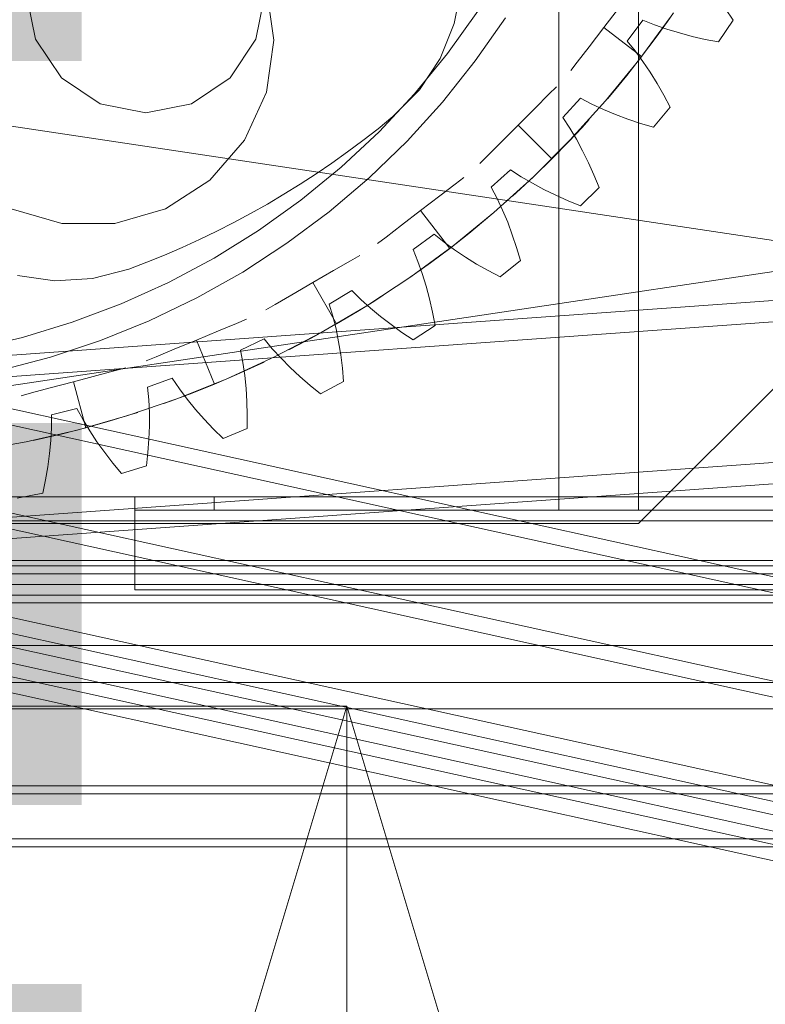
# Model space of a CAD drawing. Header units: millimetres. Extents: x -4738 to 65662, y -68080 to 6847.
# Tile 895 of 1056: x 24527 to 24808, y 1129 to 1500. Entities that reach past the tile are written whole.
import ezdxf

# ---------------------------------------------------------------- set-up
doc = ezdxf.new("R2010")
doc.units = ezdxf.units.MM
for name, color, linetype, lineweight in [('COTAS_P', 1, 'Continuous', 0), ('lateral_briquetadora', 7, 'Continuous', 0), ('lateral_C05', 7, 'Continuous', 0), ('lateral_C10', 7, 'Continuous', 0)]:
    doc.layers.add(name, color=color, linetype=linetype, lineweight=lineweight)
doc.dimstyles.new('R19_100', dxfattribs={"dimtxt": 250, "dimasz": 150, "dimexe": 150, "dimexo": 80, "dimgap": 100, "dimtad": 1, "dimtih": 1, "dimtoh": 1, "dimdsep": 46, "dimcen": 0.09, "dimadec": 0, "dimazin": 0, "dimtfac": 1, "dimtdec": 4, "dimtofl": 0, "dimtmove": 0, "dimatfit": 3, "dimfxl": 1, "dimtolj": 1, "dimtzin": 0, "dimarcsym": 0})

# ---------------------------------------------------------------- blocks, each defined once
blk = doc.blocks.new('DIM_R31_4')
at = {"layer": 'COTAS_P'}
for p, q in [((15248.37, 1279.09), (24311.82, 4109.09)), ((24311.82, 4109.09), (24155.23, 4107.34)), ((24311.82, 4109.09), (24182.05, 4021.43)), ((24580.07, 3250), (24311.82, 4109.09)), ((15248.37, 1279.09), (15378.14, 1366.76)), ((15248.37, 1279.09), (15404.97, 1280.85)), ((15516.62, 420), (15248.37, 1279.09))]:
    blk.add_line(p, q, dxfattribs=at)
blk.add_text('9495 P', height=250, rotation=17.3406, dxfattribs=at).set_placement((19750.29, 2789.55))
blk = doc.blocks.new('DIM_R31_6')
at = {"layer": 'COTAS_P'}
for p, q in [((24580.07, 3250), (24980.07, 3250)), ((24980.07, 3250), (24935.07, 3100)), ((24980.07, 0), (24980.07, 3250)), ((24980.07, 3250), (25025.07, 3100)), ((24980.07, 0), (24935.07, 150)), ((24980.07, 0), (25025.07, 150)), ((24580.07, 0), (24980.07, 0))]:
    blk.add_line(p, q, dxfattribs=at)
blk.add_text('3250 P', height=250, rotation=90, dxfattribs=at).set_placement((24880.07, 1625))
blk = doc.blocks.new('DIM_R31_7')
at = {"layer": 'COTAS_P'}
for p, q in [((24250.07, 2141), (24400.07, 2186)), ((26750.07, 2141), (26600.07, 2186)), ((24250.07, 1241), (24250.07, 2141)), ((24250.07, 2141), (26750.07, 2141)), ((24250.07, 2141), (24400.07, 2096)), ((26750.07, 2141), (26600.07, 2096)), ((26750.07, 1241), (26750.07, 2141))]:
    blk.add_line(p, q, dxfattribs=at)
blk.add_text('2500 P', height=250, dxfattribs=at).set_placement((25500.07, 2241))
blk = doc.blocks.new('DIM_R31_8')
at = {"layer": 'COTAS_P'}
for p, q in [((24250.07, 1241), (24650.07, 1241)), ((24650.07, 1241), (24605.07, 1091)), ((24650.07, 0), (24650.07, 1241)), ((24650.07, 1241), (24695.07, 1091)), ((24650.07, 0), (24605.07, 150)), ((24650.07, 0), (24695.07, 150)), ((24250.07, 0), (24650.07, 0))]:
    blk.add_line(p, q, dxfattribs=at)
blk.add_text('1241 P', height=250, rotation=90, dxfattribs=at).set_placement((24550.07, 620.5))

msp = doc.modelspace()

# ---------------------------------------------------------------- linework, layer by layer
at = {"layer": 'lateral_briquetadora'}
for p, q in [((24730.067, 1315), (24730.067, 1650)), ((24760.067, 1650), (24760.067, 1315)), ((24693.277, 1512.66), (24690.593, 1498.703)), ((24532.618, 1492.788), (24529.192, 1510.009)), ((24619.192, 1510.009), (24615.767, 1492.788)), ((24619.732, 1512.186), (24622.567, 1492.465)), ((24230.067, 1504), (25456.734, 1320)), ((25470.067, 1504), (24243.401, 1320)), ((24699.508, 1503.329), (24688.073, 1487.372)), ((24746.98, 1497.171), (24752.527, 1504.4)), ((24770.982, 1499.448), (24773.3, 1502.781)), ((24792.941, 1504.209), (24795.764, 1499.943)), ((24690.593, 1498.703), (24685.238, 1485.538)), ((24709.875, 1500.884), (24698.506, 1484.586)), ((24761.709, 1500.002), (24755.841, 1492.091)), ((24772.012, 1500.92), (24760.249, 1484.901)), ((24766.174, 1498.182), (24761.709, 1500.002)), ((24770.778, 1496.562), (24766.174, 1498.182)), ((24766.724, 1493.507), (24770.982, 1499.448)), ((24795.764, 1499.943), (24790.285, 1491.744)), ((24471.62, 1369.773), (26228.731, 1495.911)), ((24746.98, 1497.171), (24741.433, 1489.942)), ((24746.98, 1497.171), (24761.26, 1486.213)), ((24775.502, 1495.12), (24770.778, 1496.562)), ((24780.334, 1493.842), (24775.502, 1495.12)), ((24542.373, 1478.189), (24532.618, 1492.788)), ((24615.767, 1492.788), (24606.012, 1478.189)), ((24622.567, 1492.465), (24619.732, 1472.744)), ((24755.841, 1492.091), (24758.879, 1488.346)), ((24761.26, 1486.213), (24766.724, 1493.507)), ((24785.264, 1492.719), (24780.334, 1493.842)), ((24790.285, 1491.744), (24785.264, 1492.719)), ((24472.193, 1361.793), (26229.304, 1487.931)), ((24688.073, 1487.372), (24675.619, 1472.196)), ((24741.433, 1489.942), (24736.985, 1484.145)), ((24758.879, 1488.346), (24761.766, 1484.411)), ((24940.067, 1490), (24760.067, 1310)), ((24685.238, 1485.538), (24677.418, 1473.671)), ((24698.506, 1484.586), (24686.116, 1469.049)), ((24736.985, 1484.145), (24734.517, 1480.928)), ((24760.249, 1484.901), (24747.69, 1469.499)), ((24761.26, 1486.213), (24755.629, 1479.048)), ((24761.766, 1484.411), (24764.517, 1480.309)), ((24755.629, 1479.048), (24750.993, 1473.397)), ((24764.517, 1480.309), (24767.143, 1476.056)), ((24556.972, 1468.435), (24542.373, 1478.189)), ((24606.012, 1478.189), (24591.413, 1468.435)), ((24767.143, 1476.056), (24769.649, 1471.665)), ((24619.732, 1472.744), (24611.455, 1454.62)), ((24675.619, 1472.196), (24662.2, 1457.868)), ((24677.418, 1473.671), (24667.432, 1463.557)), ((24721.145, 1466.808), (24726.312, 1471.975)), ((24726.312, 1471.975), (24729.179, 1474.842)), ((24750.993, 1473.397), (24748.373, 1470.296)), ((24769.649, 1471.665), (24772.04, 1467.143)), ((24574.192, 1465.009), (24556.972, 1468.435)), ((24591.413, 1468.435), (24574.192, 1465.009)), ((24686.116, 1469.049), (24672.756, 1454.338)), ((24738.154, 1470.54), (24731.54, 1463.242)), ((24747.69, 1469.499), (24734.367, 1454.753)), ((24742.42, 1468.291), (24738.154, 1470.54)), ((24746.843, 1466.227), (24742.42, 1468.291)), ((24714.702, 1460.365), (24721.145, 1466.808)), ((24751.403, 1464.329), (24746.843, 1466.227)), ((24756.086, 1462.584), (24751.403, 1464.329)), ((24772.04, 1467.143), (24765.784, 1459.52)), ((24667.432, 1463.557), (24661.828, 1458.997)), ((24731.54, 1463.242), (24734.196, 1459.217)), ((24738.796, 1459.49), (24741.529, 1462.492)), ((24760.882, 1460.983), (24756.086, 1462.584)), ((24765.784, 1459.52), (24760.882, 1460.983)), ((24662.2, 1457.868), (24647.871, 1444.448)), ((24661.828, 1458.997), (24656.128, 1454.558)), ((24714.702, 1460.365), (24708.259, 1453.922)), ((24714.702, 1460.365), (24727.43, 1447.637)), ((24733.799, 1454.156), (24738.796, 1459.49)), ((24734.196, 1459.217), (24736.683, 1455.018)), ((24611.455, 1454.62), (24598.408, 1439.562)), ((24656.128, 1454.558), (24650.335, 1450.24)), ((24672.756, 1454.338), (24658.481, 1440.514)), ((24708.259, 1453.922), (24703.093, 1448.756)), ((24734.367, 1454.753), (24720.315, 1440.7)), ((24727.43, 1447.637), (24733.799, 1454.156)), ((24736.683, 1455.018), (24739.019, 1450.666)), ((24650.335, 1450.24), (24644.452, 1446.047)), ((24739.019, 1450.666), (24741.215, 1446.176)), ((24644.452, 1446.047), (24638.481, 1441.98)), ((24703.093, 1448.756), (24700.225, 1445.888)), ((24727.43, 1447.637), (24720.912, 1441.269)), ((24741.215, 1446.176), (24743.279, 1441.56)), ((24638.481, 1441.98), (24632.424, 1438.04)), ((24647.871, 1444.448), (24632.696, 1431.994)), ((24711.826, 1443.527), (24704.528, 1436.913)), ((24715.85, 1440.871), (24711.826, 1443.527)), ((24598.408, 1439.562), (24581.647, 1428.791)), ((24658.481, 1440.514), (24643.349, 1427.632)), ((24690.922, 1438.082), (24694.139, 1440.551)), ((24720.315, 1440.7), (24705.568, 1427.377)), ((24720.912, 1441.269), (24715.577, 1436.271)), ((24720.05, 1438.384), (24715.85, 1440.871)), ((24724.402, 1436.048), (24720.05, 1438.384)), ((24743.279, 1441.56), (24745.215, 1436.826)), ((24475.988, 1308.929), (26233.099, 1435.067)), ((24632.424, 1438.04), (24626.286, 1434.23)), ((24685.125, 1433.634), (24690.922, 1438.082)), ((24704.528, 1436.913), (24706.777, 1432.648)), ((24715.577, 1436.271), (24712.575, 1433.539)), ((24728.891, 1433.852), (24724.402, 1436.048)), ((24745.215, 1436.826), (24738.242, 1429.853)), ((24632.696, 1431.994), (24616.739, 1420.559)), ((24626.286, 1434.23), (24620.067, 1430.551)), ((24677.896, 1428.088), (24685.125, 1433.634)), ((24706.777, 1432.648), (24708.84, 1428.224)), ((24733.507, 1431.789), (24728.891, 1433.852)), ((24738.242, 1429.853), (24733.507, 1431.789)), ((24476.561, 1300.95), (26233.672, 1427.088)), ((24542.605, 1423.177), (24523.488, 1428.791)), ((24581.647, 1428.791), (24562.53, 1423.177)), ((24613.773, 1427.006), (24607.404, 1423.594)), ((24620.067, 1430.551), (24613.773, 1427.006)), ((24643.349, 1427.632), (24627.424, 1415.747)), ((24677.896, 1428.088), (24670.668, 1422.541)), ((24677.896, 1428.088), (24688.854, 1413.807)), ((24705.568, 1427.377), (24690.166, 1414.818)), ((24708.84, 1428.224), (24710.738, 1423.664)), ((24607.404, 1423.594), (24600.964, 1420.319)), ((24696.019, 1419.438), (24701.67, 1424.075)), ((24701.67, 1424.075), (24704.771, 1426.695)), ((24710.738, 1423.664), (24712.484, 1418.981)), ((24562.53, 1423.177), (24542.605, 1423.177)), ((24600.964, 1420.319), (24594.456, 1417.182)), ((24616.739, 1420.559), (24600.067, 1410.192)), ((24670.668, 1422.541), (24664.871, 1418.093)), ((24594.456, 1417.182), (24587.882, 1414.183)), ((24664.871, 1418.093), (24661.654, 1415.624)), ((24682.976, 1419.226), (24675.065, 1413.359)), ((24686.721, 1416.188), (24682.976, 1419.226)), ((24690.657, 1413.302), (24686.721, 1416.188)), ((24688.854, 1413.807), (24696.019, 1419.438)), ((24712.484, 1418.981), (24714.085, 1414.185)), ((24587.882, 1414.183), (24581.247, 1411.325)), ((24627.424, 1415.747), (24610.769, 1404.906)), ((24690.166, 1414.818), (24674.147, 1403.056)), ((24675.065, 1413.359), (24676.885, 1408.893)), ((24688.854, 1413.807), (24681.56, 1408.344)), ((24694.759, 1410.55), (24690.657, 1413.302)), ((24714.085, 1414.185), (24715.547, 1409.284)), ((24574.552, 1408.609), (24567.801, 1406.035)), ((24581.247, 1411.325), (24574.552, 1408.609)), ((24600.067, 1410.192), (24582.754, 1400.938)), ((24645.083, 1405.446), (24651.411, 1409.099)), ((24651.411, 1409.099), (24654.923, 1411.127)), ((24676.885, 1408.893), (24678.505, 1404.289)), ((24699.011, 1407.925), (24694.759, 1410.55)), ((24715.547, 1409.284), (24707.925, 1403.028)), ((24567.801, 1406.035), (24554.05, 1402.444)), ((24610.769, 1404.906), (24593.454, 1395.154)), ((24637.192, 1400.89), (24645.083, 1405.446)), ((24681.56, 1408.344), (24675.619, 1404.085)), ((24703.403, 1405.419), (24699.011, 1407.925)), ((24707.925, 1403.028), (24703.403, 1405.419)), ((24539.862, 1401.605), (24525.784, 1403.55)), ((24554.05, 1402.444), (24539.862, 1401.605)), ((24674.147, 1403.056), (24657.554, 1392.119)), ((24675.619, 1404.085), (24672.286, 1401.768)), ((24678.505, 1404.289), (24679.947, 1399.565)), ((24582.754, 1400.938), (24564.873, 1392.836)), ((24637.192, 1400.89), (24629.302, 1396.334)), ((24637.192, 1400.89), (24646.192, 1385.302)), ((24651.883, 1397.869), (24643.436, 1392.806)), ((24655.313, 1394.479), (24651.883, 1397.869)), ((24679.947, 1399.565), (24681.225, 1394.734)), ((24593.454, 1395.154), (24575.55, 1386.532)), ((24629.302, 1396.334), (24622.974, 1392.681)), ((24654.031, 1389.949), (24660.239, 1393.808)), ((24658.946, 1391.221), (24655.313, 1394.479)), ((24660.239, 1393.808), (24663.656, 1396.001)), ((24681.225, 1394.734), (24682.348, 1389.804)), ((24564.873, 1392.836), (24546.499, 1385.921)), ((24622.974, 1392.681), (24619.462, 1390.653)), ((24657.554, 1392.119), (24640.427, 1382.038)), ((24643.436, 1392.806), (24644.809, 1388.184)), ((24646.192, 1385.302), (24654.031, 1389.949)), ((24662.759, 1388.08), (24658.946, 1391.221)), ((24575.55, 1386.532), (24557.131, 1379.075)), ((24608.455, 1385.521), (24612.202, 1387.073)), ((24644.809, 1388.184), (24645.97, 1383.443)), ((24666.734, 1385.051), (24662.759, 1388.08)), ((24682.348, 1389.804), (24683.324, 1384.783)), ((24546.499, 1385.921), (24527.713, 1380.222)), ((24593.287, 1379.238), (24601.705, 1382.725)), ((24601.705, 1382.725), (24608.455, 1385.521)), ((24646.192, 1385.302), (24638.248, 1380.837)), ((24645.97, 1383.443), (24646.942, 1378.6)), ((24670.859, 1382.126), (24666.734, 1385.051)), ((24683.324, 1384.783), (24675.124, 1379.304)), ((24527.713, 1380.222), (24508.595, 1375.764)), ((24557.131, 1379.075), (24538.271, 1372.813)), ((24593.287, 1379.238), (24584.869, 1375.751)), ((24593.287, 1379.238), (24600.175, 1362.608)), ((24618.847, 1379.663), (24609.944, 1375.452)), ((24621.928, 1375.953), (24618.847, 1379.663)), ((24640.427, 1382.038), (24622.812, 1372.836)), ((24638.248, 1380.837), (24631.802, 1377.39)), ((24675.124, 1379.304), (24670.859, 1382.126)), ((24584.869, 1375.751), (24578.118, 1372.955)), ((24609.944, 1375.452), (24610.858, 1370.717)), ((24625.224, 1372.354), (24621.928, 1375.953)), ((24631.802, 1377.39), (24628.195, 1375.528)), ((24646.942, 1378.6), (24647.74, 1373.666)), ((24538.271, 1372.813), (24519.049, 1367.772)), ((24578.118, 1372.955), (24574.372, 1371.403)), ((24622.812, 1372.836), (24604.754, 1364.539)), ((24628.711, 1368.855), (24625.224, 1372.354)), ((24647.74, 1373.666), (24648.375, 1368.65)), ((24555.732, 1365.861), (24562.79, 1367.752)), ((24562.79, 1367.752), (24566.706, 1368.801)), ((24608.553, 1366.193), (24615.212, 1369.209)), ((24610.858, 1370.717), (24611.548, 1365.886)), ((24615.212, 1369.209), (24618.885, 1370.937)), ((24632.37, 1365.451), (24628.711, 1368.855)), ((24648.375, 1368.65), (24648.853, 1363.558)), ((24546.931, 1363.502), (24555.732, 1365.861)), ((24584.186, 1364.783), (24574.912, 1361.465)), ((24586.887, 1360.789), (24584.186, 1364.783)), ((24604.754, 1364.539), (24586.298, 1357.167)), ((24600.175, 1362.608), (24608.553, 1366.193)), ((24611.548, 1365.886), (24612.041, 1360.971)), ((24636.188, 1362.136), (24632.37, 1365.451)), ((24538.129, 1361.144), (24531.071, 1359.253)), ((24546.931, 1363.502), (24538.129, 1361.144)), ((24546.931, 1363.502), (24551.589, 1346.116)), ((24574.912, 1361.465), (24575.357, 1356.663)), ((24589.816, 1356.884), (24586.887, 1360.789)), ((24600.175, 1362.608), (24591.716, 1359.219)), ((24612.041, 1360.971), (24612.352, 1355.983)), ((24640.156, 1358.909), (24636.188, 1362.136)), ((24648.853, 1363.558), (24640.156, 1358.909)), ((24531.071, 1359.253), (24527.155, 1358.203)), ((24586.298, 1357.167), (24567.493, 1350.739)), ((24575.357, 1356.663), (24575.571, 1351.787)), ((24584.875, 1356.643), (24581.056, 1355.267)), ((24591.716, 1359.219), (24584.875, 1356.643)), ((24592.942, 1353.06), (24589.816, 1356.884)), ((24548.232, 1353.371), (24538.678, 1350.978)), ((24550.53, 1349.132), (24548.232, 1353.371)), ((24596.25, 1349.313), (24592.942, 1353.06)), ((24612.352, 1355.983), (24612.492, 1350.929)), ((24538.678, 1350.978), (24538.651, 1346.156)), ((24567.493, 1350.739), (24548.386, 1345.272)), ((24553.061, 1344.959), (24550.53, 1349.132)), ((24560.364, 1348.576), (24567.359, 1350.697)), ((24567.359, 1350.697), (24571.227, 1351.931)), ((24575.571, 1351.787), (24575.58, 1346.848)), ((24599.725, 1345.64), (24596.25, 1349.313)), ((24612.492, 1350.929), (24612.468, 1345.814)), ((24548.386, 1345.272), (24529.027, 1340.779)), ((24538.651, 1346.156), (24538.386, 1341.283)), ((24551.589, 1346.116), (24542.76, 1343.859)), ((24551.589, 1346.116), (24560.364, 1348.576)), ((24575.58, 1346.848), (24575.4, 1341.853)), ((24603.358, 1342.04), (24599.725, 1345.64)), ((24612.468, 1345.814), (24603.358, 1342.04)), ((24535.641, 1342.198), (24531.675, 1341.333)), ((24542.76, 1343.859), (24535.641, 1342.198)), ((24555.798, 1340.847), (24553.061, 1344.959)), ((24575.4, 1341.853), (24575.044, 1336.809)), ((24529.027, 1340.779), (24509.465, 1337.273)), ((24538.386, 1341.283), (24537.91, 1336.366)), ((24558.722, 1336.794), (24555.798, 1340.847)), ((24537.91, 1336.366), (24537.242, 1331.413)), ((24561.82, 1332.798), (24558.722, 1336.794)), ((24575.044, 1336.809), (24574.52, 1331.722)), ((24537.242, 1331.413), (24536.393, 1326.429)), ((24565.083, 1328.859), (24561.82, 1332.798)), ((24574.52, 1331.722), (24565.083, 1328.859)), ((24536.393, 1326.429), (24535.372, 1321.417)), ((23750.067, 1320), (25950.067, 1320)), ((23870.067, 1320), (25830.067, 1320)), ((23954.067, 1320), (25456.734, 1320)), ((25746.067, 1320), (24243.401, 1320)), ((24535.372, 1321.417), (24525.701, 1319.493)), ((24570.067, 1320), (24600.067, 1320)), ((24570.067, 1320), (24570.067, 1315)), ((24600.067, 1315), (24600.067, 1320)), ((24570.067, 1315), (25130.067, 1315)), ((24570.067, 1315), (24570.067, 1285)), ((24570.067, 1315), (24600.067, 1315)), ((24760.067, 1315), (24730.067, 1315)), ((24760.067, 1310), (24160.067, 1310)), ((24980.067, 1296), (24000.067, 1296)), ((24570.067, 1285), (25130.067, 1285)), ((23750.067, 1264), (25950.067, 1264)), ((24980.067, 1264), (24000.067, 1264)), ((24150.067, 1264), (25950.067, 1264)), ((23750.067, 1250), (25950.067, 1250)), ((23900.067, 1250), (25800.067, 1250)), ((24150.067, 1250), (25800.067, 1250)), ((23750.067, 1240), (25950.067, 1240)), ((23900.067, 1240), (25800.067, 1240))]:
    msp.add_line(p, q, dxfattribs=at)
at = {"layer": 'lateral_C05'}
for p, q in [((24310.067, 1311), (26690.067, 1311)), ((24250.067, 1294), (26750.067, 1294)), ((24310.067, 1294), (26690.067, 1294)), ((24596.946, 1294), (24596.956, 1294)), ((24596.956, 1294), (24596.973, 1294)), ((24596.973, 1294), (24596.997, 1294)), ((24596.997, 1294), (24597.028, 1294)), ((24597.028, 1294), (24597.065, 1294)), ((24597.065, 1294), (24597.108, 1294)), ((24597.108, 1294), (24597.158, 1294)), ((24597.158, 1294), (24597.215, 1294)), ((24597.215, 1294), (24597.277, 1294)), ((24597.277, 1294), (24597.346, 1294)), ((24597.346, 1294), (24597.42, 1294)), ((24597.42, 1294), (24597.5, 1294)), ((24597.5, 1294), (24597.586, 1294)), ((24597.586, 1294), (24597.677, 1294)), ((24597.677, 1294), (24597.772, 1294)), ((24597.772, 1294), (24597.873, 1294)), ((24597.873, 1294), (24597.978, 1294)), ((24597.978, 1294), (24598.087, 1294)), ((24598.087, 1294), (24598.2, 1294)), ((24598.2, 1294), (24598.317, 1294)), ((24598.317, 1294), (24598.438, 1294)), ((24598.438, 1294), (24598.561, 1294)), ((24598.561, 1294), (24598.688, 1294)), ((24598.688, 1294), (24598.817, 1294)), ((24598.817, 1294), (24598.948, 1294)), ((24598.948, 1294), (24599.081, 1294)), ((24599.081, 1294), (24599.215, 1294)), ((24599.215, 1294), (24599.351, 1294)), ((24599.351, 1294), (24599.487, 1294)), ((24599.487, 1294), (24599.624, 1294)), ((24599.624, 1294), (24599.761, 1294)), ((24599.761, 1294), (24599.898, 1294)), ((24599.898, 1294), (24600.034, 1294)), ((24600.034, 1294), (24600.17, 1294)), ((24600.17, 1294), (24600.304, 1294)), ((24600.304, 1294), (24600.437, 1294)), ((24600.437, 1294), (24600.568, 1294)), ((24600.568, 1294), (24600.697, 1294)), ((24600.697, 1294), (24600.824, 1294)), ((24600.824, 1294), (24600.947, 1294)), ((24600.947, 1294), (24601.067, 1294)), ((24601.067, 1294), (24601.184, 1294)), ((24601.184, 1294), (24601.298, 1294)), ((24601.298, 1294), (24601.407, 1294)), ((24601.407, 1294), (24601.512, 1294)), ((24601.512, 1294), (24601.613, 1294)), ((24601.613, 1294), (24601.708, 1294)), ((24601.708, 1294), (24601.799, 1294)), ((24601.799, 1294), (24601.885, 1294)), ((24601.885, 1294), (24601.965, 1294)), ((24601.965, 1294), (24602.039, 1294)), ((24602.039, 1294), (24602.108, 1294)), ((24602.108, 1294), (24602.17, 1294)), ((24602.17, 1294), (24602.227, 1294)), ((24602.227, 1294), (24602.277, 1294)), ((24602.277, 1294), (24602.32, 1294)), ((24602.32, 1294), (24602.357, 1294)), ((24602.357, 1294), (24602.388, 1294)), ((24602.388, 1294), (24602.412, 1294)), ((24602.412, 1294), (24602.429, 1294)), ((24602.429, 1294), (24602.439, 1294)), ((24250.067, 1291), (26750.067, 1291)), ((24300.067, 1291), (24899.317, 1291)), ((24310.067, 1291), (26690.067, 1291)), ((24596.696, 1291), (24596.707, 1291)), ((24596.707, 1291), (24596.726, 1291)), ((24596.726, 1291), (24596.752, 1291)), ((24596.752, 1291), (24596.785, 1291)), ((24596.785, 1291), (24596.826, 1291)), ((24596.826, 1291), (24596.873, 1291)), ((24596.873, 1291), (24596.928, 1291)), ((24596.928, 1291), (24596.99, 1291)), ((24596.946, 1291), (24596.956, 1291)), ((24596.956, 1291), (24596.973, 1291)), ((24596.973, 1291), (24596.997, 1291)), ((24596.99, 1291), (24597.058, 1291)), ((24596.997, 1291), (24597.028, 1291)), ((24597.028, 1291), (24597.065, 1291)), ((24597.058, 1291), (24597.133, 1291)), ((24597.065, 1291), (24597.108, 1291)), ((24597.108, 1291), (24597.158, 1291)), ((24597.133, 1291), (24597.214, 1291)), ((24597.158, 1291), (24597.215, 1291)), ((24597.214, 1291), (24597.301, 1291)), ((24597.215, 1291), (24597.277, 1291)), ((24597.277, 1291), (24597.346, 1291)), ((24597.301, 1291), (24597.394, 1291)), ((24597.346, 1291), (24597.42, 1291)), ((24597.394, 1291), (24597.493, 1291)), ((24597.42, 1291), (24597.5, 1291)), ((24597.493, 1291), (24597.598, 1291)), ((24597.5, 1291), (24597.586, 1291)), ((24597.586, 1291), (24597.677, 1291)), ((24597.598, 1291), (24597.707, 1291)), ((24597.677, 1291), (24597.772, 1291)), ((24597.707, 1291), (24597.822, 1291)), ((24597.772, 1291), (24597.873, 1291)), ((24597.822, 1291), (24597.941, 1291)), ((24597.873, 1291), (24597.978, 1291)), ((24597.941, 1291), (24598.065, 1291)), ((24597.978, 1291), (24598.087, 1291)), ((24598.065, 1291), (24598.192, 1291)), ((24598.087, 1291), (24598.2, 1291)), ((24598.192, 1291), (24598.324, 1291)), ((24598.2, 1291), (24598.317, 1291)), ((24598.317, 1291), (24598.438, 1291)), ((24598.324, 1291), (24598.459, 1291)), ((24598.438, 1291), (24598.561, 1291)), ((24598.459, 1291), (24598.596, 1291)), ((24598.561, 1291), (24598.688, 1291)), ((24598.596, 1291), (24598.737, 1291)), ((24598.688, 1291), (24598.817, 1291)), ((24598.737, 1291), (24598.88, 1291)), ((24598.817, 1291), (24598.948, 1291)), ((24598.88, 1291), (24599.025, 1291)), ((24598.948, 1291), (24599.081, 1291)), ((24599.025, 1291), (24599.172, 1291)), ((24599.081, 1291), (24599.215, 1291)), ((24599.172, 1291), (24599.319, 1291)), ((24599.215, 1291), (24599.351, 1291)), ((24599.319, 1291), (24599.468, 1291)), ((24599.351, 1291), (24599.487, 1291)), ((24599.468, 1291), (24599.618, 1291)), ((24599.487, 1291), (24599.624, 1291)), ((24599.618, 1291), (24599.767, 1291)), ((24599.624, 1291), (24599.761, 1291)), ((24599.761, 1291), (24599.898, 1291)), ((24599.767, 1291), (24599.917, 1291)), ((24599.898, 1291), (24600.034, 1291)), ((24599.917, 1291), (24600.066, 1291)), ((24600.034, 1291), (24600.17, 1291)), ((24600.066, 1291), (24600.213, 1291)), ((24600.17, 1291), (24600.304, 1291)), ((24600.213, 1291), (24600.36, 1291)), ((24600.304, 1291), (24600.437, 1291)), ((24600.36, 1291), (24600.505, 1291)), ((24600.437, 1291), (24600.568, 1291)), ((24600.505, 1291), (24600.648, 1291)), ((24600.568, 1291), (24600.697, 1291)), ((24600.648, 1291), (24600.789, 1291)), ((24600.697, 1291), (24600.824, 1291)), ((24600.789, 1291), (24600.926, 1291)), ((24600.824, 1291), (24600.947, 1291)), ((24600.926, 1291), (24601.061, 1291)), ((24600.947, 1291), (24601.067, 1291)), ((24601.061, 1291), (24601.192, 1291)), ((24601.067, 1291), (24601.184, 1291)), ((24601.184, 1291), (24601.298, 1291)), ((24601.192, 1291), (24601.32, 1291)), ((24601.298, 1291), (24601.407, 1291)), ((24601.32, 1291), (24601.444, 1291)), ((24601.407, 1291), (24601.512, 1291)), ((24601.444, 1291), (24601.563, 1291)), ((24601.512, 1291), (24601.613, 1291)), ((24601.563, 1291), (24601.678, 1291)), ((24601.613, 1291), (24601.708, 1291)), ((24601.678, 1291), (24601.787, 1291)), ((24601.708, 1291), (24601.799, 1291)), ((24601.787, 1291), (24601.892, 1291)), ((24601.799, 1291), (24601.885, 1291)), ((24601.885, 1291), (24601.965, 1291)), ((24601.892, 1291), (24601.991, 1291)), ((24601.965, 1291), (24602.039, 1291)), ((24601.991, 1291), (24602.084, 1291)), ((24602.039, 1291), (24602.108, 1291)), ((24602.084, 1291), (24602.171, 1291)), ((24602.108, 1291), (24602.17, 1291)), ((24602.17, 1291), (24602.227, 1291)), ((24602.171, 1291), (24602.252, 1291)), ((24602.227, 1291), (24602.277, 1291)), ((24602.252, 1291), (24602.327, 1291)), ((24602.277, 1291), (24602.32, 1291)), ((24602.32, 1291), (24602.357, 1291)), ((24602.327, 1291), (24602.395, 1291)), ((24602.357, 1291), (24602.388, 1291)), ((24602.388, 1291), (24602.412, 1291)), ((24602.395, 1291), (24602.457, 1291)), ((24602.412, 1291), (24602.429, 1291)), ((24602.429, 1291), (24602.439, 1291)), ((24602.457, 1291), (24602.512, 1291)), ((24602.512, 1291), (24602.559, 1291)), ((24602.559, 1291), (24602.6, 1291)), ((24602.6, 1291), (24602.633, 1291)), ((24602.633, 1291), (24602.659, 1291)), ((24602.659, 1291), (24602.678, 1291)), ((24602.678, 1291), (24602.689, 1291)), ((24300.067, 1287), (26700.067, 1287)), ((24300.067, 1287), (24899.317, 1287)), ((24596.696, 1287), (24596.707, 1287)), ((24596.707, 1287), (24596.726, 1287)), ((24596.726, 1287), (24596.752, 1287)), ((24596.752, 1287), (24596.785, 1287)), ((24596.785, 1287), (24596.826, 1287)), ((24596.826, 1287), (24596.873, 1287)), ((24596.873, 1287), (24596.928, 1287)), ((24596.928, 1287), (24596.99, 1287)), ((24596.946, 1287), (24596.956, 1287)), ((24596.956, 1287), (24596.973, 1287)), ((24596.973, 1287), (24596.997, 1287)), ((24596.99, 1287), (24597.058, 1287)), ((24596.997, 1287), (24597.028, 1287)), ((24597.028, 1287), (24597.065, 1287)), ((24597.058, 1287), (24597.133, 1287)), ((24597.065, 1287), (24597.108, 1287)), ((24597.108, 1287), (24597.158, 1287)), ((24597.133, 1287), (24597.214, 1287)), ((24597.158, 1287), (24597.215, 1287)), ((24597.214, 1287), (24597.301, 1287)), ((24597.215, 1287), (24597.277, 1287)), ((24597.277, 1287), (24597.346, 1287)), ((24597.301, 1287), (24597.394, 1287)), ((24597.346, 1287), (24597.42, 1287)), ((24597.394, 1287), (24597.493, 1287)), ((24597.42, 1287), (24597.5, 1287)), ((24597.493, 1287), (24597.598, 1287)), ((24597.5, 1287), (24597.586, 1287)), ((24597.586, 1287), (24597.677, 1287)), ((24597.598, 1287), (24597.707, 1287)), ((24597.677, 1287), (24597.772, 1287)), ((24597.707, 1287), (24597.822, 1287)), ((24597.772, 1287), (24597.873, 1287)), ((24597.822, 1287), (24597.941, 1287)), ((24597.873, 1287), (24597.978, 1287)), ((24597.941, 1287), (24598.065, 1287)), ((24597.978, 1287), (24598.087, 1287)), ((24598.065, 1287), (24598.192, 1287)), ((24598.087, 1287), (24598.2, 1287)), ((24598.192, 1287), (24598.324, 1287)), ((24598.2, 1287), (24598.317, 1287)), ((24598.317, 1287), (24598.438, 1287)), ((24598.324, 1287), (24598.459, 1287)), ((24598.438, 1287), (24598.561, 1287)), ((24598.459, 1287), (24598.596, 1287)), ((24598.561, 1287), (24598.688, 1287)), ((24598.596, 1287), (24598.737, 1287)), ((24598.688, 1287), (24598.817, 1287)), ((24598.737, 1287), (24598.88, 1287)), ((24598.817, 1287), (24598.948, 1287)), ((24598.88, 1287), (24599.025, 1287)), ((24598.948, 1287), (24599.081, 1287)), ((24599.025, 1287), (24599.172, 1287)), ((24599.081, 1287), (24599.215, 1287)), ((24599.172, 1287), (24599.319, 1287)), ((24599.215, 1287), (24599.351, 1287)), ((24599.319, 1287), (24599.468, 1287)), ((24599.351, 1287), (24599.487, 1287)), ((24599.468, 1287), (24599.618, 1287)), ((24599.487, 1287), (24599.624, 1287)), ((24599.618, 1287), (24599.767, 1287)), ((24599.624, 1287), (24599.761, 1287)), ((24599.761, 1287), (24599.898, 1287)), ((24599.767, 1287), (24599.917, 1287)), ((24599.898, 1287), (24600.034, 1287)), ((24599.917, 1287), (24600.066, 1287)), ((24600.034, 1287), (24600.17, 1287)), ((24600.066, 1287), (24600.213, 1287)), ((24600.17, 1287), (24600.304, 1287)), ((24600.213, 1287), (24600.36, 1287)), ((24600.304, 1287), (24600.437, 1287)), ((24600.36, 1287), (24600.505, 1287)), ((24600.437, 1287), (24600.568, 1287)), ((24600.505, 1287), (24600.648, 1287)), ((24600.568, 1287), (24600.697, 1287)), ((24600.648, 1287), (24600.789, 1287)), ((24600.697, 1287), (24600.824, 1287)), ((24600.789, 1287), (24600.926, 1287)), ((24600.824, 1287), (24600.947, 1287)), ((24600.926, 1287), (24601.061, 1287)), ((24600.947, 1287), (24601.067, 1287)), ((24601.061, 1287), (24601.192, 1287)), ((24601.067, 1287), (24601.184, 1287)), ((24601.184, 1287), (24601.298, 1287)), ((24601.192, 1287), (24601.32, 1287)), ((24601.298, 1287), (24601.407, 1287)), ((24601.32, 1287), (24601.444, 1287)), ((24601.407, 1287), (24601.512, 1287)), ((24601.444, 1287), (24601.563, 1287)), ((24601.512, 1287), (24601.613, 1287)), ((24601.563, 1287), (24601.678, 1287)), ((24601.613, 1287), (24601.708, 1287)), ((24601.678, 1287), (24601.787, 1287)), ((24601.708, 1287), (24601.799, 1287)), ((24601.787, 1287), (24601.892, 1287)), ((24601.799, 1287), (24601.885, 1287)), ((24601.885, 1287), (24601.965, 1287)), ((24601.892, 1287), (24601.991, 1287)), ((24601.965, 1287), (24602.039, 1287)), ((24601.991, 1287), (24602.084, 1287)), ((24602.039, 1287), (24602.108, 1287)), ((24602.084, 1287), (24602.171, 1287)), ((24602.108, 1287), (24602.17, 1287)), ((24602.17, 1287), (24602.227, 1287)), ((24602.171, 1287), (24602.252, 1287)), ((24602.227, 1287), (24602.277, 1287)), ((24602.252, 1287), (24602.327, 1287)), ((24602.277, 1287), (24602.32, 1287)), ((24602.32, 1287), (24602.357, 1287)), ((24602.327, 1287), (24602.395, 1287)), ((24602.357, 1287), (24602.388, 1287)), ((24602.388, 1287), (24602.412, 1287)), ((24602.395, 1287), (24602.457, 1287)), ((24602.412, 1287), (24602.429, 1287)), ((24602.429, 1287), (24602.439, 1287)), ((24602.457, 1287), (24602.512, 1287)), ((24602.512, 1287), (24602.559, 1287)), ((24602.559, 1287), (24602.6, 1287)), ((24602.6, 1287), (24602.633, 1287)), ((24602.633, 1287), (24602.659, 1287)), ((24602.659, 1287), (24602.678, 1287)), ((24602.678, 1287), (24602.689, 1287)), ((24300.067, 1283), (26700.067, 1283)), ((24310.067, 1283), (26690.067, 1283)), ((24596.946, 1283), (24596.956, 1283)), ((24596.956, 1283), (24596.973, 1283)), ((24596.973, 1283), (24596.997, 1283)), ((24596.997, 1283), (24597.028, 1283)), ((24597.028, 1283), (24597.065, 1283)), ((24597.065, 1283), (24597.108, 1283)), ((24597.108, 1283), (24597.158, 1283)), ((24597.158, 1283), (24597.215, 1283)), ((24597.215, 1283), (24597.277, 1283)), ((24597.277, 1283), (24597.346, 1283)), ((24597.346, 1283), (24597.42, 1283)), ((24597.42, 1283), (24597.5, 1283)), ((24597.5, 1283), (24597.586, 1283)), ((24597.586, 1283), (24597.677, 1283)), ((24597.677, 1283), (24597.772, 1283)), ((24597.772, 1283), (24597.873, 1283)), ((24597.873, 1283), (24597.978, 1283)), ((24597.978, 1283), (24598.087, 1283)), ((24598.087, 1283), (24598.2, 1283)), ((24598.2, 1283), (24598.317, 1283)), ((24598.317, 1283), (24598.438, 1283)), ((24598.438, 1283), (24598.561, 1283)), ((24598.561, 1283), (24598.688, 1283)), ((24598.688, 1283), (24598.817, 1283)), ((24598.817, 1283), (24598.948, 1283)), ((24598.948, 1283), (24599.081, 1283)), ((24599.081, 1283), (24599.215, 1283)), ((24599.215, 1283), (24599.351, 1283)), ((24599.351, 1283), (24599.487, 1283)), ((24599.487, 1283), (24599.624, 1283)), ((24599.624, 1283), (24599.761, 1283)), ((24599.761, 1283), (24599.898, 1283)), ((24599.898, 1283), (24600.034, 1283)), ((24600.034, 1283), (24600.17, 1283)), ((24600.17, 1283), (24600.304, 1283)), ((24600.304, 1283), (24600.437, 1283)), ((24600.437, 1283), (24600.568, 1283)), ((24600.568, 1283), (24600.697, 1283)), ((24600.697, 1283), (24600.824, 1283)), ((24600.824, 1283), (24600.947, 1283)), ((24600.947, 1283), (24601.067, 1283)), ((24601.067, 1283), (24601.184, 1283)), ((24601.184, 1283), (24601.298, 1283)), ((24601.298, 1283), (24601.407, 1283)), ((24601.407, 1283), (24601.512, 1283)), ((24601.512, 1283), (24601.613, 1283)), ((24601.613, 1283), (24601.708, 1283)), ((24601.708, 1283), (24601.799, 1283)), ((24601.799, 1283), (24601.885, 1283)), ((24601.885, 1283), (24601.965, 1283)), ((24601.965, 1283), (24602.039, 1283)), ((24602.039, 1283), (24602.108, 1283)), ((24602.108, 1283), (24602.17, 1283)), ((24602.17, 1283), (24602.227, 1283)), ((24602.227, 1283), (24602.277, 1283)), ((24602.277, 1283), (24602.32, 1283)), ((24602.32, 1283), (24602.357, 1283)), ((24602.357, 1283), (24602.388, 1283)), ((24602.388, 1283), (24602.412, 1283)), ((24602.412, 1283), (24602.429, 1283)), ((24602.429, 1283), (24602.439, 1283)), ((24310.067, 1280), (26690.067, 1280)), ((24310.067, 1211), (26690.067, 1211)), ((24310.067, 1208), (26690.067, 1208)), ((24250.067, 1191), (26750.067, 1191)), ((24250.067, 1188), (26750.067, 1188))]:
    msp.add_line(p, q, dxfattribs=at)
at = {"layer": 'lateral_C10'}
for p, q in [((25146.586, 1176.52), (24262.533, 1371.503)), ((24440.948, 1371.503), (25325.001, 1176.52)), ((24261.434, 1365.623), (25145.487, 1170.64)), ((25323.902, 1170.64), (24439.849, 1365.623)), ((25172.391, 1109.067), (24288.338, 1304.05)), ((25223.188, 1109.067), (24339.135, 1304.05)), ((25273.985, 1109.067), (24389.932, 1304.05)), ((24287.239, 1298.17), (25171.292, 1103.187)), ((24338.036, 1298.17), (25222.089, 1103.187)), ((24388.833, 1298.17), (25272.887, 1103.187))]:
    msp.add_line(p, q, dxfattribs=at)

# ---------------------------------------------------------------- dimensions: what is measured, and where the dimension line sits
at = {"layer": 'COTAS_P'}
for p1, p2, distance, picture, middle in [((15516.618, 420), (24580.067, 3250), 900, 'DIM_R31_4', (19780.096, 2694.095)), ((24580.067, 0), (24580.067, 3250), -400, 'DIM_R31_6', (24980.067, 1625)), ((24250.067, 1241), (26750.067, 1241), 900, 'DIM_R31_7', (25500.067, 2141)), ((24250.067, 0), (24250.067, 1241), -400, 'DIM_R31_8', (24650.067, 620.5))]:
    dim = msp.add_aligned_dim(p1=p1, p2=p2, distance=distance, text='<> P', dimstyle='R19_100', dxfattribs=at)
    dim.commit()
    dim.dimension.update_dxf_attribs({"geometry": picture, "text_midpoint": middle})

doc.saveas('drawing.dxf')
